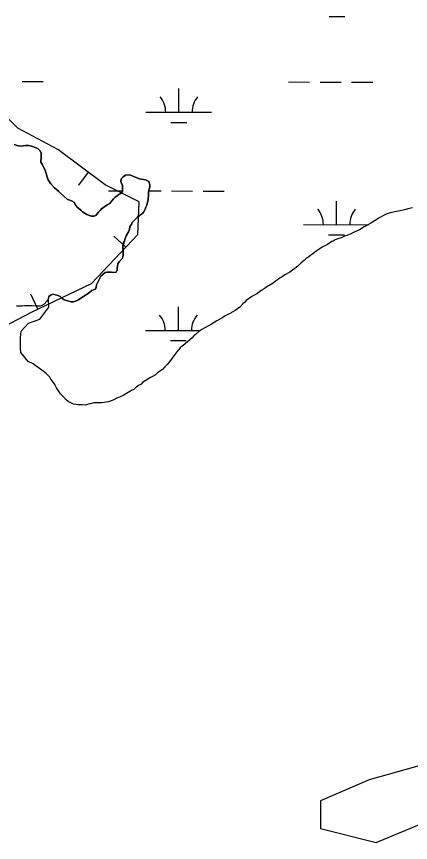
# Model space of a CAD drawing. Extents: x 3177385 to 3215275, y 903885 to 929304.
# Drawn here: x 3199551 to 3200151, y 919905 to 921164 of the extents above; entities that cross this region are included whole.
import ezdxf

# ---------------------------------------------------------------- set-up
doc = ezdxf.new("R2010")
doc.units = 0
for name, color, linetype in [('V-BORW-LINE', 7, 'Continuous'), ('V-SITE-VEGE', 7, 'Continuous'), ('V-WETL-SWMP', 7, 'Continuous')]:
    doc.layers.add(name, color=color, linetype=linetype)

msp = doc.modelspace()

# ---------------------------------------------------------------- linework, layer by layer
at = {"layer": 'V-BORW-LINE'}
for p, q in [((3199660.2, 920926.5), (3199645.2, 920906.5)), ((3199717.3, 920812.1), (3199699.1, 920829.2)), ((3199583.4, 920717.8), (3199572.7, 920740.4))]:
    msp.add_line(p, q, dxfattribs=at)
for points in [[(3199553, 920993.8), (3199505.4, 921040.8)], [(3199614.2, 920961), (3199553, 920993.8)], [(3199686.1, 920907), (3199614.2, 920961)], [(3199737.8, 920881.2), (3199686.1, 920907)], [(3199735.7, 920831.7), (3199737.8, 920881.2)], [(3199665.2, 920756.7), (3199735.7, 920831.7)], [(3199574.7, 920713.7), (3199665.2, 920756.7)], [(3199447.3, 920647.3), (3199574.7, 920713.7)]]:
    msp.add_lwpolyline(points, dxfattribs=at)
at = {"layer": 'V-SITE-VEGE'}
for points in [[(3199548, 920968.8), (3199551.7, 920967.2), (3199556.6, 920966.4), (3199561.4, 920966.6), (3199564.7, 920967.4), (3199569.6, 920967.2), (3199573.8, 920966.2), (3199580.8, 920963.7), (3199584.1, 920962.2), (3199587.2, 920958.9), (3199588.6, 920955.6), (3199588.6, 920949.4), (3199588.2, 920941.8), (3199589.9, 920938.9), (3199592.7, 920933.1), (3199594.8, 920929.6), (3199598.5, 920916), (3199600.4, 920913.1), (3199603.5, 920908.8), (3199608.8, 920902.8), (3199615.4, 920897.2), (3199617.7, 920895.1), (3199628.7, 920885.1), (3199632.2, 920884.1), (3199636, 920882.4), (3199639.1, 920880.3), (3199640.4, 920877.2), (3199643.5, 920873.1), (3199649, 920868.6), (3199651.4, 920866.2), (3199658.3, 920862.1), (3199662.1, 920860.7), (3199665.2, 920859.4), (3199668.6, 920859.4)], [(3199668.6, 920859.4), (3199671.7, 920860.7), (3199675.8, 920865.5), (3199678.6, 920868.3), (3199680.7, 920870.7), (3199689.2, 920876.9), (3199693.4, 920878.6), (3199696.1, 920882.7), (3199698.5, 920885.8), (3199701.3, 920888.6), (3199704.4, 920890.6), (3199707.5, 920893), (3199710.6, 920894.1), (3199712.6, 920896.8), (3199712.6, 920906.8), (3199710.2, 920910.2), (3199709.9, 920913.3), (3199710.9, 920916.8), (3199713.3, 920919.2), (3199717.1, 920921.9), (3199723.6, 920922.6), (3199728.4, 920920.6), (3199734.3, 920917.8), (3199738.1, 920916.4), (3199741.2, 920915.7), (3199747.7, 920915.1), (3199752.5, 920912.3), (3199753.9, 920907.1), (3199754.2, 920903.7), (3199752.5, 920898.9), (3199751.8, 920895.5), (3199752.2, 920892), (3199751.5, 920885.1), (3199749.4, 920876.2), (3199748, 920873.1), (3199747, 920870), (3199744.9, 920866.2), (3199742.9, 920863.5), (3199738.4, 920860.4), (3199734.6, 920857.3), (3199731.2, 920853.9), (3199727.4, 920849.7), (3199726, 920847), (3199723.6, 920843.9), (3199722.9, 920839.1), (3199721.6, 920835.6), (3199718.1, 920829.4), (3199716.4, 920825.3), (3199715.4, 920821.9), (3199713, 920812.9), (3199713.7, 920803.7), (3199713.7, 920799.5), (3199712.6, 920795.4), (3199707.5, 920789.6), (3199705.4, 920786.8), (3199704.7, 920783.7), (3199704.4, 920780.3), (3199704.4, 920777.2), (3199702.7, 920774.1), (3199699.2, 920773.7), (3199695.8, 920774.1), (3199688.9, 920774.1), (3199685.8, 920773.4), (3199679.6, 920767.9), (3199672.8, 920754.8), (3199672.1, 920750.7), (3199670.7, 920748), (3199665.9, 920746.2), (3199660.4, 920741.8), (3199653.8, 920737.6), (3199645.6, 920732.1), (3199641.1, 920729.7), (3199637.3, 920728.7), (3199634.3, 920728.7), (3199623.6, 920732.1), (3199620.5, 920734.2), (3199617.4, 920737), (3199614.3, 920738.7), (3199610.5, 920739.7), (3199606.7, 920740.4), (3199603, 920739), (3199600.2, 920737), (3199599.9, 920733.9), (3199597.1, 920729.7), (3199593, 920725.3), (3199589.6, 920723.2), (3199586.5, 920722.2), (3199583, 920722.2), (3199574.8, 920722.9), (3199563.1, 920722.9), (3199559.6, 920722.5), (3199551.1, 920722.5)]]:
    msp.add_lwpolyline(points, dxfattribs=at)
msp.add_lwpolyline([(3200013.8, 919968.3), (3200013.8, 919925.9), (3200098.5, 919904.7), (3200225.5, 919957.7), (3200617.2, 920148.3), (3201146.6, 920360.2), (3201485.4, 920519.1), (3201570, 920582.7), (3201644.2, 920688.6), (3201707.7, 920783.9), (3201591.2, 920773.3), (3201241.9, 920582.7), (3201157.2, 920540.3), (3200977.2, 920402.6), (3200373.7, 920137.8), (3200162, 920021.2), (3200087.9, 920000)], close=True, dxfattribs=at)
at = {"layer": 'V-WETL-SWMP'}
for p, q in [((3200027.1, 921163.8), (3200051.1, 921163.8)), ((3199559.5, 921064.9), (3199591.5, 921064.8)), ((3199965.4, 921064), (3199997.4, 921063.9)), ((3200013.4, 921063.8), (3200045.4, 921063.8)), ((3200061.4, 921063.7), (3200093.4, 921063.7)), ((3199798.2, 921017.9), (3199798.3, 921053.9)), ((3199748.2, 921018), (3199848.2, 921017.8)), ((3199786.2, 921002.5), (3199810.2, 921002.5)), ((3199691.1, 920898.1), (3199712.6, 920898)), ((3199752.3, 920898), (3199771.1, 920897.9)), ((3199787.1, 920897.9), (3199819.1, 920897.8)), ((3199835.1, 920897.8), (3199867.1, 920897.7)), ((3200038.3, 920846.5), (3200038.4, 920882.5)), ((3199988.3, 920846.7), (3200086.8, 920846.4)), ((3200026.3, 920831.1), (3200050.3, 920831.1)), ((3199797.5, 920685.2), (3199797.6, 920721.2)), ((3199747.5, 920685.4), (3199831, 920685.2)), ((3199785.4, 920669.8), (3199809.4, 920669.8))]:
    msp.add_line(p, q, dxfattribs=at)
for points in [[(3199561.4, 920966.6), (3199556.6, 920966.4), (3199551.7, 920967.2), (3199548, 920968.8)], [(3199653.8, 920737.6), (3199660.4, 920741.8), (3199665.9, 920746.2), (3199670.7, 920748), (3199672.1, 920750.7), (3199672.8, 920754.8), (3199679.6, 920767.9), (3199685.8, 920773.4), (3199688.9, 920774.1), (3199695.8, 920774.1), (3199699.2, 920773.7), (3199702.7, 920774.1), (3199704.4, 920777.2), (3199704.4, 920780.3), (3199704.7, 920783.7), (3199705.4, 920786.8), (3199707.5, 920789.6), (3199712.6, 920795.4), (3199713.7, 920799.5), (3199713.7, 920803.7), (3199713, 920812.9), (3199713.7, 920818.4), (3199715.4, 920821.9), (3199716.4, 920825.3), (3199718.1, 920829.4), (3199721.6, 920835.6), (3199722.9, 920839.1), (3199723.6, 920843.9), (3199726, 920847), (3199727.4, 920849.7), (3199731.2, 920853.9), (3199734.6, 920857.3), (3199738.4, 920860.4), (3199742.9, 920863.5), (3199744.9, 920866.2), (3199747, 920870), (3199748, 920873.1), (3199749.4, 920876.2), (3199751.5, 920885.1), (3199752.2, 920892), (3199751.8, 920895.5), (3199752.5, 920898.9), (3199754.2, 920903.7), (3199753.9, 920907.1), (3199752.5, 920912.3), (3199747.7, 920915.1), (3199741.2, 920915.7), (3199738.1, 920916.4), (3199734.3, 920917.8), (3199728.4, 920920.6), (3199723.6, 920922.6), (3199717.1, 920921.9), (3199713.3, 920919.2), (3199710.9, 920916.8), (3199709.9, 920913.3), (3199710.2, 920910.2), (3199712.6, 920906.8), (3199712.6, 920896.8), (3199710.6, 920894.1), (3199707.5, 920893), (3199704.4, 920890.6), (3199701.3, 920888.6), (3199698.5, 920885.8), (3199696.1, 920882.7), (3199693.4, 920878.6), (3199689.2, 920876.9), (3199680.7, 920870.7), (3199678.6, 920868.3), (3199675.8, 920865.5), (3199671.7, 920860.7), (3199668.6, 920859.4), (3199665.2, 920859.4), (3199662.1, 920860.7), (3199658.3, 920862.1), (3199651.4, 920866.2), (3199649, 920868.6), (3199643.5, 920873.1), (3199640.4, 920877.2), (3199639.1, 920880.3), (3199636, 920882.4), (3199632.2, 920884.1), (3199628.7, 920885.1), (3199617.7, 920895.1), (3199615.4, 920897.2), (3199608.8, 920902.8), (3199603.5, 920908.8), (3199600.4, 920913.1), (3199598.5, 920916), (3199594.8, 920929.6), (3199592.7, 920933.1), (3199589.9, 920938.9), (3199588.2, 920941.8), (3199588.6, 920949.4), (3199588.6, 920955.6), (3199587.2, 920958.9), (3199584.1, 920962.2), (3199580.8, 920963.7), (3199573.8, 920966.2), (3199569.6, 920967.2), (3199564.7, 920967.4), (3199561.4, 920966.6)], [(3200153.9, 920872.2), (3200146.9, 920870.7), (3200143.9, 920869.7), (3200139.9, 920868.7), (3200135.3, 920867.7), (3200132.3, 920867.2), (3200120.3, 920864.7), (3200113.8, 920862.7), (3200102.2, 920856.2), (3200099.7, 920854.2), (3200090.7, 920848.7), (3200083.6, 920844.6), (3200080.6, 920843.1), (3200073.1, 920838.6), (3200065.1, 920835.1), (3200059, 920832.1), (3200054, 920830.1), (3200050.5, 920829.1), (3200045.5, 920826.6), (3200040.5, 920825.1), (3200036.4, 920823.6), (3200033.4, 920821.6), (3200031.4, 920821.1), (3200029.9, 920819.6), (3200024.4, 920816.5), (3200021.4, 920814.5), (3200017.4, 920812.5), (3200010.3, 920808), (3200005.3, 920804.5), (3200002.3, 920802), (3199999.3, 920800), (3199996.3, 920797.5), (3199991.8, 920794.5), (3199989.2, 920792), (3199984.7, 920788.4), (3199979.2, 920783.4), (3199974.7, 920779.9), (3199971.2, 920776.9)], [(3199971.2, 920776.9), (3199967.2, 920773.9), (3199959.6, 920769.9), (3199955.6, 920766.9), (3199952.6, 920765.4), (3199950.1, 920763.4), (3199945.6, 920760.3), (3199942.1, 920757.3), (3199932, 920751.8), (3199928, 920748.8), (3199923.5, 920746.3), (3199920.5, 920743.8), (3199916.9, 920741.3), (3199909.4, 920736.8), (3199900.9, 920730.7), (3199898.9, 920728.2), (3199895.9, 920725.7), (3199891.3, 920720.7), (3199883.8, 920715.7), (3199878.3, 920712.7), (3199877.3, 920711.7), (3199873.8, 920710.2), (3199868.7, 920707.7), (3199865.2, 920705.2), (3199856.2, 920700.1), (3199848.2, 920694.6), (3199833.1, 920686.6), (3199828.6, 920683.6), (3199823.6, 920679.1), (3199821.1, 920677.1), (3199818, 920673.5), (3199805, 920662.5), (3199804, 920662), (3199800.5, 920658.5), (3199795.4, 920652.5), (3199790.4, 920646.4), (3199783.9, 920637.4), (3199780.4, 920633.4), (3199776.9, 920629.9), (3199773.4, 920625.9), (3199765.8, 920620.4), (3199762.8, 920617.8), (3199758.3, 920615.3), (3199755.3, 920613.3), (3199742.7, 920605.8), (3199740.7, 920603.3), (3199736.7, 920601.3), (3199732.2, 920597.8), (3199729.7, 920595.3), (3199726.2, 920593.8), (3199713.6, 920586.2), (3199709.1, 920584.2), (3199703.6, 920582.2), (3199699, 920579.7), (3199695, 920578.2), (3199691, 920576.2), (3199681, 920574.7), (3199668.9, 920574.7), (3199663.9, 920573.2), (3199660.4, 920572.7), (3199656.4, 920571.2), (3199650.9, 920571.7), (3199644.8, 920571.7), (3199637.8, 920572.7), (3199629.8, 920576.7), (3199626.8, 920579.7), (3199622.2, 920584.8), (3199618.2, 920588.8), (3199611.7, 920597.8), (3199610.2, 920600.8), (3199608.2, 920604.3), (3199605.7, 920607.8), (3199603.2, 920610.9), (3199601.7, 920613.9), (3199599.2, 920616.4), (3199596.2, 920619.4), (3199589.6, 920624.9), (3199579.1, 920632.5), (3199576.6, 920634.5), (3199568.6, 920638), (3199557.8, 920651.6), (3199557.2, 920658.3), (3199557.2, 920673.8), (3199558.1, 920684.3), (3199569.1, 920696.2), (3199586.7, 920702.4), (3199600.1, 920721), (3199599.9, 920733.9), (3199600.2, 920737), (3199603, 920739), (3199606.7, 920740.4), (3199610.5, 920739.7), (3199614.3, 920738.7), (3199617.4, 920737), (3199620.5, 920734.2), (3199623.6, 920732.1), (3199634.3, 920728.7), (3199637.3, 920728.7), (3199641.1, 920729.7), (3199645.6, 920732.1), (3199653.8, 920737.6)]]:
    msp.add_lwpolyline(points, dxfattribs=at)
for centre, start, end in [((3199743, 921018.5), 359.0948, 40.6385), ((3199853.5, 921018.3), 139.0948, 180.6385), ((3199983.1, 920847.1), 359.0948, 40.6385), ((3200093.6, 920846.9), 139.0948, 180.6385), ((3199742.2, 920685.8), 359.0948, 40.6385), ((3199852.7, 920685.6), 139.0948, 180.6385)]:
    msp.add_arc(centre, 35.2, start, end, dxfattribs=at)

doc.saveas('drawing.dxf')
